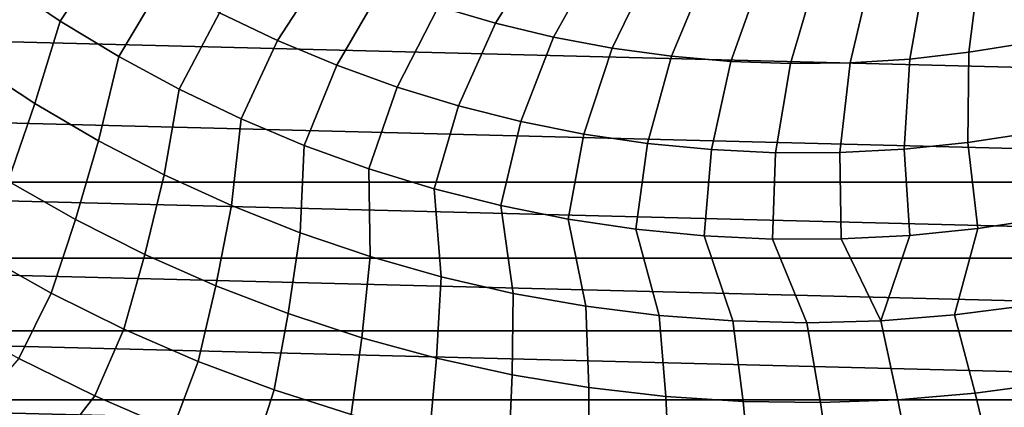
# Model space of a CAD drawing. Header units: metres. Extents: x -248 to 28, y -28 to 28.
# Tile 415 of 507: x -10 to 3, y -20 to -15. Entities that reach past the tile are written whole.
import ezdxf

# ---------------------------------------------------------------- set-up
doc = ezdxf.new("R2010")
doc.units = ezdxf.units.M
doc.layers.add('solid_10_061_053_XXX', color=7, linetype='CONTINUOUS')

msp = doc.modelspace()

# ---------------------------------------------------------------- linework, layer by layer
at = {"layer": 'solid_10_061_053_XXX'}
for points in [[(-10.474664, -14.652575, 145.513077), (-9.732201, -15.155883, 145.513077), (-9.106821, -14.214555, 146.342194), (-9.802862, -13.743786, 146.342194)], [(20.955542, -16.220827, -9.8), (-21.750195, -15.138661, -9.8), (-22.489058, -14.01757, -9.8), (21.750252, -15.138578, -9.8)], [(-4.786042, -14.966883, 147.116699), (-4.037031, -15.186051, 147.116699), (-3.36518, -14.114307, 147.834854), (-4.055559, -13.931639, 147.834854)], [(-7.648829, -15.049357, 146.342194), (-6.89049, -15.411324, 146.342194), (-6.246828, -14.418423, 147.116699), (-6.955001, -14.090484, 147.116699)], [(-4.037031, -15.186051, 147.116699), (-3.278062, -15.367761, 147.116699), (-2.66665, -14.262787, 147.834854), (-3.36518, -14.114307, 147.834854)], [(-9.732201, -15.155883, 145.513077), (-8.965602, -15.621603, 145.513077), (-8.388216, -14.650105, 146.342194), (-9.106821, -14.214555, 146.342194)], [(-3.278062, -15.367761, 147.116699), (-2.511008, -15.511563, 147.116699), (-1.96166, -14.376718, 147.834854), (-2.66665, -14.262787, 147.834854)], [(2.154362, -15.565104, 147.116699), (2.924515, -15.438944, 147.116699), (3.00976, -14.194346, 147.834854), (2.307722, -14.325241, 147.834854)], [(-6.89049, -15.411324, 146.342194), (-6.115079, -15.735106, 146.342194), (-5.523247, -14.710795, 147.116699), (-6.246828, -14.418423, 147.116699)], [(-2.511008, -15.511563, 147.116699), (-1.737759, -15.617105, 147.116699), (-1.251919, -14.455823, 147.834854), (-1.96166, -14.376718, 147.834854)], [(0.600027, -15.702029, 147.116699), (1.378896, -15.652872, 147.116699), (1.600094, -14.421436, 147.834854), (0.888591, -14.482697, 147.834854)], [(1.378896, -15.652872, 147.116699), (2.154362, -15.565104, 147.116699), (2.307722, -14.325241, 147.834854), (1.600094, -14.421436, 147.834854)], [(-1.737759, -15.617105, 147.116699), (-0.960224, -15.684124, 147.116699), (-0.539145, -14.499911, 147.834854), (-1.251919, -14.455823, 147.834854)], [(-0.960224, -15.684124, 147.116699), (-0.180321, -15.712455, 147.116699), (0.174935, -14.508877, 147.834854), (-0.539145, -14.499911, 147.834854)], [(-0.180321, -15.712455, 147.116699), (0.600027, -15.702029, 147.116699), (0.888591, -14.482697, 147.834854), (0.174935, -14.508877, 147.834854)], [(-10.474664, -14.652575, 145.513077), (-10.873788, -15.703662, 144.631226), (-10.065368, -16.233688, 144.631226), (-9.732201, -15.155883, 145.513077)], [(-8.965602, -15.621603, 145.513077), (-8.176768, -16.048582, 145.513077), (-7.648829, -15.049357, 146.342194), (-8.388216, -14.650105, 146.342194)], [(-6.115079, -15.735106, 146.342194), (-5.324518, -16.019901, 146.342194), (-4.786042, -14.966883, 147.116699), (-5.523247, -14.710795, 147.116699)], [(-8.176768, -16.048582, 145.513077), (-7.367655, -16.435759, 145.513077), (-6.89049, -15.411324, 146.342194), (-7.648829, -15.049357, 146.342194)], [(-5.324518, -16.019901, 146.342194), (-4.520764, -16.265007, 146.342194), (-4.037031, -15.186051, 147.116699), (-4.786042, -14.966883, 147.116699)], [(20.10705, -17.261415, -9.8), (-20.955479, -16.220909, -9.8), (-21.750195, -15.138661, -9.8), (20.955542, -16.220827, -9.8)], [(-9.732201, -15.155883, 145.513077), (-10.065368, -16.233688, 144.631226), (-9.231166, -16.722136, 144.631226), (-8.965602, -15.621603, 145.513077)], [(-4.520764, -16.265007, 146.342194), (-3.70581, -16.469812, 146.342194), (-3.278062, -15.367761, 147.116699), (-4.037031, -15.186051, 147.116699)], [(-7.367655, -16.435759, 145.513077), (-6.54027, -16.782175, 145.513077), (-6.115079, -15.735106, 146.342194), (-6.89049, -15.411324, 146.342194)], [(-3.70581, -16.469812, 146.342194), (-2.881673, -16.633812, 146.342194), (-2.511008, -15.511563, 147.116699), (-3.278062, -15.367761, 147.116699)], [(2.14066, -16.745308, 146.342194), (2.971263, -16.618042, 146.342194), (2.924515, -15.438944, 147.116699), (2.154362, -15.565104, 147.116699)], [(-2.881673, -16.633812, 146.342194), (-2.050397, -16.756599, 146.342194), (-1.737759, -15.617105, 147.116699), (-2.511008, -15.511563, 147.116699)], [(1.304754, -16.831083, 146.342194), (2.14066, -16.745308, 146.342194), (2.154362, -15.565104, 147.116699), (1.378896, -15.652872, 147.116699)], [(-10.873788, -15.703662, 144.631226), (-11.265962, -16.702824, 143.698639), (-10.411394, -17.248451, 143.698639), (-10.065368, -16.233688, 144.631226)], [(-8.965602, -15.621603, 145.513077), (-9.231166, -16.722136, 144.631226), (-8.373322, -17.167753, 144.631226), (-8.176768, -16.048582, 145.513077)], [(-2.050397, -16.756599, 146.342194), (-1.214041, -16.83787, 146.342194), (-0.960224, -15.684124, 147.116699), (-1.737759, -15.617105, 147.116699)], [(-1.214041, -16.83787, 146.342194), (-0.374677, -16.877422, 146.342194), (-0.180321, -15.712455, 147.116699), (-0.960224, -15.684124, 147.116699)], [(-0.374677, -16.877422, 146.342194), (0.465615, -16.875158, 146.342194), (0.600027, -15.702029, 147.116699), (-0.180321, -15.712455, 147.116699)], [(0.465615, -16.875158, 146.342194), (1.304754, -16.831083, 146.342194), (1.378896, -15.652872, 147.116699), (0.600027, -15.702029, 147.116699)], [(-6.54027, -16.782175, 145.513077), (-5.696665, -17.086969, 145.513077), (-5.324518, -16.019901, 146.342194), (-6.115079, -15.735106, 146.342194)], [(-8.176768, -16.048582, 145.513077), (-8.373322, -17.167753, 144.631226), (-7.49403, -17.569399, 144.631226), (-7.367655, -16.435759, 145.513077)], [(-5.696665, -17.086969, 145.513077), (-4.838932, -17.349388, 145.513077), (-4.520764, -16.265007, 146.342194), (-5.324518, -16.019901, 146.342194)], [(20.10705, -17.261415, -9.8), (-20.106983, -17.261494, -9.8), (-20.955479, -16.220909, -9.8)], [(-10.065368, -16.233688, 144.631226), (-10.411394, -17.248451, 143.698639), (-9.530458, -17.750395, 143.698639), (-9.231166, -16.722136, 144.631226)], [(-4.838932, -17.349388, 145.513077), (-3.969198, -17.568779, 145.513077), (-3.70581, -16.469812, 146.342194), (-4.520764, -16.265007, 146.342194)], [(-7.367655, -16.435759, 145.513077), (-7.49403, -17.569399, 144.631226), (-6.595544, -17.926044, 144.631226), (-6.54027, -16.782175, 145.513077)], [(-3.969198, -17.568779, 145.513077), (-3.08962, -17.744598, 145.513077), (-2.881673, -16.633812, 146.342194), (-3.70581, -16.469812, 146.342194)], [(-9.231166, -16.722136, 144.631226), (-9.530458, -17.750395, 143.698639), (-8.625386, -18.207386, 143.698639), (-8.373322, -17.167753, 144.631226)], [(-3.08962, -17.744598, 145.513077), (-2.20238, -17.87641, 145.513077), (-2.050397, -16.756599, 146.342194), (-2.881673, -16.633812, 146.342194)], [(2.271385, -17.867773, 145.513077), (3.15811, -17.732536, 145.513077), (2.971263, -16.618042, 146.342194), (2.14066, -16.745308, 146.342194)], [(-6.54027, -16.782175, 145.513077), (-6.595544, -17.926044, 144.631226), (-5.680165, -18.236776, 144.631226), (-5.696665, -17.086969, 145.513077)], [(-2.20238, -17.87641, 145.513077), (-1.309677, -17.963888, 145.513077), (-1.214041, -16.83787, 146.342194), (-2.050397, -16.756599, 146.342194)], [(-1.309677, -17.963888, 145.513077), (-0.413727, -18.006813, 145.513077), (-0.374677, -16.877422, 146.342194), (-1.214041, -16.83787, 146.342194)], [(0.483249, -18.005081, 145.513077), (1.379027, -17.958696, 145.513077), (1.304754, -16.831083, 146.342194), (0.465615, -16.875158, 146.342194)], [(1.379027, -17.958696, 145.513077), (2.271385, -17.867773, 145.513077), (2.14066, -16.745308, 146.342194), (1.304754, -16.831083, 146.342194)], [(-0.413727, -18.006813, 145.513077), (0.483249, -18.005081, 145.513077), (0.465615, -16.875158, 146.342194), (-0.374677, -16.877422, 146.342194)], [(-5.696665, -17.086969, 145.513077), (-5.680165, -18.236776, 144.631226), (-4.750238, -18.500797, 144.631226), (-4.838932, -17.349388, 145.513077)], [(-10.411394, -17.248451, 143.698639), (-10.775382, -18.196783, 142.717407), (-9.850036, -18.71386, 142.717407), (-9.530458, -17.750395, 143.698639)], [(-8.373322, -17.167753, 144.631226), (-8.625386, -18.207386, 143.698639), (-7.69847, -18.618263, 143.698639), (-7.49403, -17.569399, 144.631226)], [(20.10705, -17.261415, -9.8), (19.206964, -18.257668, -9.8), (-20.106983, -17.261494, -9.8)], [(19.206964, -18.257668, -9.8), (-19.206892, -18.257742, -9.8), (-20.106983, -17.261494, -9.8)], [(-4.838932, -17.349388, 145.513077), (-4.750238, -18.500797, 144.631226), (-3.808144, -18.717434, 144.631226), (-3.969198, -17.568779, 145.513077)], [(-7.49403, -17.569399, 144.631226), (-7.69847, -18.618263, 143.698639), (-6.752056, -18.981989, 143.698639), (-6.595544, -17.926044, 144.631226)], [(-3.969198, -17.568779, 145.513077), (-3.808144, -18.717434, 144.631226), (-2.856296, -18.886127, 144.631226), (-3.08962, -17.744598, 145.513077)], [(-9.530458, -17.750395, 143.698639), (-9.850036, -18.71386, 142.717407), (-8.899942, -19.18392, 142.717407), (-8.625386, -18.207386, 143.698639)], [(-3.08962, -17.744598, 145.513077), (-2.856296, -18.886127, 144.631226), (-1.897132, -19.006451, 144.631226), (-2.20238, -17.87641, 145.513077)], [(3.15811, -17.732536, 145.513077), (2.271385, -17.867773, 145.513077), (1.963398, -18.99972, 144.631226), (2.922136, -18.876053, 144.631226)], [(-2.20238, -17.87641, 145.513077), (-1.897132, -19.006451, 144.631226), (-0.933109, -19.078091, 144.631226), (-1.309677, -17.963888, 145.513077)], [(2.271385, -17.867773, 145.513077), (1.379027, -17.958696, 145.513077), (0.999631, -19.074722, 144.631226), (1.963398, -18.99972, 144.631226)], [(-6.595544, -17.926044, 144.631226), (-6.752056, -18.981989, 143.698639), (-5.788542, -19.297642, 143.698639), (-5.680165, -18.236776, 144.631226)], [(-1.309677, -17.963888, 145.513077), (-0.933109, -19.078091, 144.631226), (0.033303, -19.100868, 144.631226), (-0.413727, -18.006813, 145.513077)], [(-0.413727, -18.006813, 145.513077), (0.033303, -19.100868, 144.631226), (0.999631, -19.074722, 144.631226), (0.483249, -18.005081, 145.513077)], [(0.483249, -18.005081, 145.513077), (0.999631, -19.074722, 144.631226), (1.379027, -17.958696, 145.513077)], [(19.206964, -18.257668, -9.8), (18.257591, -19.207035, -9.8), (-19.206892, -18.257742, -9.8)], [(18.257591, -19.207035, -9.8), (-18.257515, -19.207106, -9.8), (-19.206892, -18.257742, -9.8)], [(-10.775382, -18.196783, 142.717407), (-11.239152, -19.029703, 141.689758), (-10.272021, -19.568691, 141.689758), (-9.850036, -18.71386, 142.717407)], [(-8.625386, -18.207386, 143.698639), (-8.899942, -19.18392, 142.717407), (-7.927489, -19.605782, 142.717407), (-7.69847, -18.618263, 143.698639)], [(-5.680165, -18.236776, 144.631226), (-5.788542, -19.297642, 143.698639), (-4.810368, -19.564421, 143.698639), (-4.750238, -18.500797, 144.631226)], [(-4.750238, -18.500797, 144.631226), (-4.810368, -19.564421, 143.698639), (-3.82001, -19.781651, 143.698639), (-3.808144, -18.717434, 144.631226)], [(-7.69847, -18.618263, 143.698639), (-7.927489, -19.605782, 142.717407), (-6.935118, -19.978386, 142.717407), (-6.752056, -18.981989, 143.698639)], [(-9.850036, -18.71386, 142.717407), (-10.272021, -19.568691, 141.689758), (-9.279111, -20.058569, 141.689758), (-8.899942, -19.18392, 142.717407)], [(-3.808144, -18.717434, 144.631226), (-3.82001, -19.781651, 143.698639), (-2.819979, -19.948782, 143.698639), (-2.856296, -18.886127, 144.631226)], [(-2.856296, -18.886127, 144.631226), (-2.819979, -19.948782, 143.698639), (-1.812806, -20.065392, 143.698639), (-1.897132, -19.006451, 144.631226)], [(1.963398, -18.99972, 144.631226), (2.236155, -20.022633, 143.698639), (3.240641, -19.884779, 143.698639), (2.922136, -18.876053, 144.631226)], [(-6.752056, -18.981989, 143.698639), (-6.935118, -19.978386, 142.717407), (-5.925323, -20.300797, 142.717407), (-5.788542, -19.297642, 143.698639)], [(-1.897132, -19.006451, 144.631226), (-1.812806, -20.065392, 143.698639), (-0.801041, -20.131184, 143.698639), (-0.933109, -19.078091, 144.631226)], [(0.999631, -19.074722, 144.631226), (1.226006, -20.109776, 143.698639), (2.236155, -20.022633, 143.698639), (1.963398, -18.99972, 144.631226)], [(-8.899942, -19.18392, 142.717407), (-9.279111, -20.058569, 141.689758), (-8.262914, -20.498106, 141.689758), (-7.927489, -19.605782, 142.717407)], [(-0.933109, -19.078091, 144.631226), (-0.801041, -20.131184, 143.698639), (0.212752, -20.14599, 143.698639), (0.033303, -19.100868, 144.631226)], [(0.033303, -19.100868, 144.631226), (0.212752, -20.14599, 143.698639), (1.226006, -20.109776, 143.698639), (0.999631, -19.074722, 144.631226)], [(18.257591, -19.207035, -9.8), (17.261364, -20.10709, -9.8), (-18.257515, -19.207106, -9.8)], [(17.261364, -20.10709, -9.8), (-17.261286, -20.107157, -9.8), (-18.257515, -19.207106, -9.8)], [(-5.788542, -19.297642, 143.698639), (-5.925323, -20.300797, 142.717407), (-4.900641, -20.572203, 142.717407), (-4.810368, -19.564421, 143.698639)], [(-9.279111, -20.058569, 141.689758), (-10.272021, -19.568691, 141.689758), (-10.881885, -20.26741, 140.617996), (-9.848473, -20.789202, 140.617996)], [(-4.810368, -19.564421, 143.698639), (-4.900641, -20.572203, 142.717407), (-3.863647, -20.791922, 142.717407), (-3.82001, -19.781651, 143.698639)], [(-7.927489, -19.605782, 142.717407), (-8.262914, -20.498106, 141.689758), (-7.225979, -20.8862, 141.689758), (-6.935118, -19.978386, 142.717407)], [(-3.82001, -19.781651, 143.698639), (-3.863647, -20.791922, 142.717407), (-2.816946, -20.959404, 142.717407), (-2.819979, -19.948782, 143.698639)], [(-2.819979, -19.948782, 143.698639), (-2.816946, -20.959404, 142.717407), (-1.763167, -21.074226, 142.717407), (-1.812806, -20.065392, 143.698639)], [(2.236155, -20.022633, 143.698639), (2.469644, -21.003159, 142.717407), (3.518974, -20.853024, 142.717407), (3.240641, -19.884779, 143.698639)], [(-8.262914, -20.498106, 141.689758), (-9.279111, -20.058569, 141.689758), (-9.848473, -20.789202, 140.617996), (-8.790118, -21.258343, 140.617996)], [(-6.935118, -19.978386, 142.717407), (-7.225979, -20.8862, 141.689758), (-6.170909, -21.221876, 141.689758), (-5.925323, -20.300797, 142.717407)], [(-1.812806, -20.065392, 143.698639), (-1.763167, -21.074226, 142.717407), (-0.704959, -21.136103, 142.717407), (-0.801041, -20.131184, 143.698639)], [(1.226006, -20.109776, 143.698639), (1.414109, -21.100523, 142.717407), (2.469644, -21.003159, 142.717407), (2.236155, -20.022633, 143.698639)], [(17.261364, -20.10709, -9.8), (16.220831, -20.955532, -9.8), (-17.261286, -20.107157, -9.8)], [(16.220831, -20.955532, -9.8), (-16.220751, -20.955595, -9.8), (-17.261286, -20.107157, -9.8)], [(-0.801041, -20.131184, 143.698639), (-0.704959, -21.136103, 142.717407), (0.355021, -21.144875, 142.717407), (0.212752, -20.14599, 143.698639)], [(0.212752, -20.14599, 143.698639), (0.355021, -21.144875, 142.717407), (1.414109, -21.100523, 142.717407), (1.226006, -20.109776, 143.698639)]]:
    msp.add_3dface(points, dxfattribs=at)

doc.saveas('drawing.dxf')
